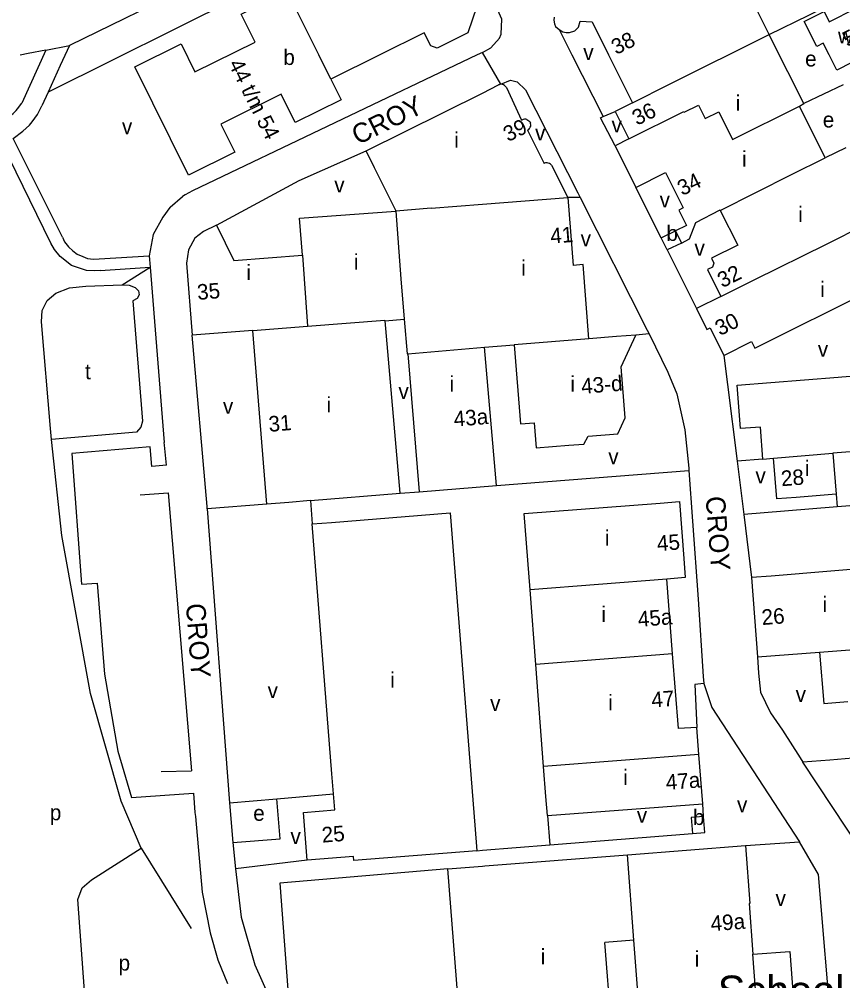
# Model space of a CAD drawing. Extents: x 157794 to 159375, y 380877 to 382306.
# Drawn here: x 157930.4 to 158143.1, y 381260.8 to 381509.2 of the extents above; entities that cross this region are included whole.
import ezdxf

# ---------------------------------------------------------------- set-up
doc = ezdxf.new("R2010")
doc.units = 0
for name, color, linetype in [('BLT_Basislijn', 7, 'Continuous'), ('BLT_Bebouwing', 7, 'Continuous'), ('BLT_Bebouwing_beschrifting', 7, 'Continuous'), ('BLT_Centroide', 7, 'Continuous'), ('BLT_Huisnummer', 7, 'Continuous'), ('BLT_Huisnummer_reeks', 7, 'Continuous'), ('BLT_Onderverdeling_panden', 7, 'Continuous'), ('BLT_Straatnaam', 7, 'Continuous'), ('BLT_Vlakafsluiter', 7, 'Continuous')]:
    doc.layers.add(name, color=color, linetype=linetype)

msp = doc.modelspace()

# ---------------------------------------------------------------- linework, layer by layer
at = {"layer": 'BLT_Basislijn'}
for p, q in [((158038.39, 381540.39), (157937.84, 381490.35)), ((157937.31, 381501.21), (157931.03, 381487.49)), ((157937.31, 381501.21), (157943.34, 381502.36)), ((157943.34, 381502.36), (157940.98, 381497.2)), ((157940.98, 381497.2), (157937.84, 381490.35)), ((157937.84, 381490.35), (157936.21, 381486.78)), ((158143.17, 381492.26), (158133.01, 381487.43)), ((158081.21, 381484.04), (158084.32, 381485.39)), ((157941.55, 381452.87), (157928.82, 381478.37)), ((158002.66, 381467.55), (158019.98, 381475.21)), ((157981.35, 381456.02), (158002.66, 381467.55)), ((158096.22, 381452.7), (158089.65, 381465.75)), ((157969.39, 381460.62), (157972.54, 381463.39)), ((158075.27, 381463.16), (158072.05, 381463.09)), ((157969.31, 381460.55), (157969.39, 381460.62)), ((157951.06, 381447.28), (157963.94, 381448.1)), ((158097.7, 381449.64), (158105.29, 381434.42)), ((157951.29, 381444.28), (157964.18, 381445.12)), ((158093.06, 381427.87), (158089.67, 381427.58)), ((158112.38, 381422.33), (158113.32, 381414.84)), ((158113.32, 381414.84), (158115.79, 381395.04)), ((157967.93, 381399.18), (157967.87, 381399.83)), ((157968.42, 381393.98), (157967.93, 381399.18)), ((158122.47, 381395.53), (158115.79, 381395.04)), ((158115.79, 381395.04), (158117.52, 381381.25)), ((158053.64, 381388.77), (158103.33, 381392.61)), ((157961.66, 381386.31), (157968.82, 381386.83)), ((157968.82, 381386.83), (157974.91, 381315.01)), ((158028.74, 381386.72), (158033.68, 381387.13)), ((158141.4, 381386.48), (158141.66, 381383.18)), ((157994.33, 381383.92), (157978.96, 381382.66)), ((158005.59, 381384.82), (158006.03, 381378.81)), ((157978.96, 381382.66), (157984.74, 381306.73)), ((158117.52, 381381.25), (158119.48, 381364.94)), ((158139.71, 381317.8), (158132.79, 381317.23)), ((158145.66, 381318.3), (158139.71, 381317.8)), ((157967.02, 381314.85), (157974.91, 381315.01)), ((157975.44, 381309.27), (157975.79, 381304.23)), ((157996.9, 381307.79), (158011.58, 381309.07)), ((157984.74, 381306.73), (157996.9, 381307.79)), ((157984.74, 381306.73), (157985.52, 381296.49)), ((158107.12, 381303.24), (158106.9, 381306.52)), ((157975.79, 381304.23), (157975.88, 381303.19)), ((158066.79, 381303.44), (158067.41, 381295.89)), ((158067.41, 381295.89), (158104.31, 381298.83)), ((158117.93, 381295.7), (158131.92, 381296.7)), ((157961.87, 381295.03), (157974.81, 381274.33)), ((157985.52, 381296.49), (157986.21, 381289.71)), ((158048.6, 381294.39), (158050, 381294.5)), ((158050, 381294.5), (158067.41, 381295.89)), ((158004.8, 381291.95), (157986.21, 381289.71)), ((158041.07, 381289.74), (157997.68, 381285.99)), ((157997.68, 381285.99), (158000.17, 381252.63))]:
    msp.add_line(p, q, dxfattribs=at)
for points in [[(158003.27, 381531.79), (157992.21, 381526.68), (157986.77, 381526.19), (157979.26, 381522.46), (157975.45, 381518.16), (157943.34, 381502.36)], [(158050, 381500.62), (158052.16, 381501.76), (158054.45, 381504.3), (158054.86, 381505.32), (158055.02, 381509.24), (158051.52, 381517.19), (158050, 381520.24)], [(158124.05, 381505.22), (158134.3, 381510.27), (158138.75, 381512.44), (158146.39, 381516.48), (158149.86, 381517.95)], [(158069.81, 381506.53), (158073.14, 381500), (158081.21, 381484.04)], [(157937.31, 381501.21), (157932.73, 381500.37), (157930.6, 381499.88)], [(158050, 381500.62), (158048.68, 381500), (157975.14, 381464.89), (157973.25, 381463.8)], [(158054.8, 381492.37), (158057.29, 381493.45), (158059.01, 381492.97), (158061.16, 381490.91), (158074.68, 381464.32), (158075.27, 381463.16)], [(157926.16, 381482.84), (157927.09, 381483.44), (157927.97, 381484.11), (157928.81, 381484.85), (157929.58, 381485.64), (157930.3, 381486.48), (157930.96, 381487.38), (157931.03, 381487.49)], [(157928.82, 381478.37), (157931.33, 381480.26), (157932.2, 381481.01), (157933.01, 381481.82), (157933.77, 381482.69), (157934.46, 381483.61), (157935.09, 381484.57), (157935.65, 381485.58), (157936.14, 381486.62), (157936.21, 381486.78)], [(158084.3, 381476.48), (158080.5, 381483.7), (158081.21, 381484.04)], [(157951.29, 381444.28), (157949.71, 381444.16), (157947.76, 381444.27), (157943.92, 381445.59), (157940.99, 381447.89), (157939.52, 381449.69), (157938.6, 381451.33), (157925.97, 381477.12)], [(157973.25, 381463.8), (157972.54, 381463.39)], [(158075.27, 381463.16), (158092.57, 381428.88), (158093.06, 381427.87)], [(157969.31, 381460.55), (157967.45, 381458.06), (157964.98, 381453.58), (157963.94, 381448.1)], [(158101.42, 381451.35), (158103.52, 381452.47), (158105.1, 381456.69)], [(157941.55, 381452.87), (157942.12, 381451.72), (157943.09, 381450.41), (157944.22, 381449.32), (157945.4, 381448.53), (157946.78, 381447.89), (157948.06, 381447.4), (157949.56, 381447.17), (157951.06, 381447.28)], [(157963.94, 381448.1), (157964.18, 381445.12)], [(157964.18, 381445.12), (157967.87, 381399.83)], [(157938.74, 381400.62), (157938.43, 381403.46), (157936.12, 381430.99), (157936.32, 381433.91), (157937.6, 381436.5), (157939.85, 381438.45), (157943.42, 381439.81), (157947.59, 381440.22), (157957.02, 381440.58)], [(157957.02, 381440.58), (157958.82, 381440.48), (157960.33, 381439.89), (157961.23, 381439.05), (157961.36, 381437.95), (157960.87, 381437), (157959.77, 381436.44), (157962.27, 381405.36), (157961.83, 381403.8), (157960.71, 381402.53), (157938.74, 381400.62)], [(157978.96, 381382.66), (157978.91, 381383.3), (157975.08, 381427.53)], [(158093.06, 381427.87), (158097.88, 381417.99), (158100.2, 381412.38), (158102.25, 381403.15), (158103.29, 381393.18), (158103.33, 381392.61)], [(157961.87, 381295.03), (157956.73, 381307.19), (157948.8, 381334.96), (157941.39, 381375.79), (157938.74, 381400.62)], [(157968.42, 381393.98), (157964.61, 381393.63), (157964.21, 381398.72), (157943.96, 381397.01), (157946.5, 381363.24), (157950.53, 381363.53), (157952.44, 381340.02), (157955.85, 381320.09), (157959.36, 381308.17), (157975.44, 381309.27)], [(158103.33, 381392.61), (158104.31, 381379.54), (158105.7, 381359.33), (158107, 381339.41), (158107.22, 381337.56)], [(158176.53, 381386.02), (158175.62, 381385.95), (158151.51, 381383.98), (158141.66, 381383.18)], [(158141.66, 381383.18), (158128.03, 381382.06), (158117.52, 381381.25)], [(158121.05, 381344.44), (158121.31, 381340.23), (158121.84, 381335.38), (158124.43, 381329.99), (158127.51, 381325.51)], [(158107.22, 381337.56), (158104.88, 381337.33), (158105.39, 381326.23)], [(158107.22, 381337.56), (158109.27, 381331.34), (158131.92, 381296.7)], [(158127.51, 381325.51), (158132.05, 381318.37), (158132.79, 381317.23)], [(158150.01, 381294.53), (158147.94, 381294.35), (158132.79, 381317.23)], [(157985.52, 381296.49), (157997.79, 381297.48), (157996.9, 381307.79)], [(157975.88, 381303.19), (157977.67, 381283.7), (157979.73, 381273.14), (157981.67, 381266.17), (157984.15, 381260.12)], [(158133.87, 381234.19), (158137.53, 381234.99), (158138.64, 381235.68), (158140.56, 381238.52), (158140.35, 381246.06), (158136.8, 381288.28), (158131.92, 381296.7)], [(157950.66, 381211.02), (157945.55, 381281.8), (157946.65, 381284.77), (157949.06, 381286.82), (157961.87, 381295.03)], [(157986.21, 381289.71), (157987.72, 381277.21), (157991.22, 381264.9), (157995.18, 381256.07), (157997.35, 381252.43)]]:
    msp.add_lwpolyline(points, dxfattribs=at)
at = {"layer": 'BLT_Bebouwing'}
for p, q in [((158124.03, 381505.25), (158120.7, 381511.97)), ((158124.05, 381505.22), (158124.03, 381505.25)), ((158050, 381490.12), (158054.19, 381492.21)), ((158054.32, 381492.26), (158054.19, 381492.21)), ((158054.44, 381492.31), (158054.32, 381492.26)), ((158054.8, 381492.37), (158054.44, 381492.31)), ((158019.98, 381475.21), (158050, 381490.12)), ((158088.8, 381487.61), (158084.32, 381485.39)), ((158084.32, 381485.39), (158087.87, 381478.26)), ((158131.88, 381486.74), (158133.01, 381487.43)), ((158138.55, 381473.36), (158131.88, 381486.74)), ((158061.68, 381480.54), (158065.97, 381471.93)), ((158087.87, 381478.26), (158084.3, 381476.48)), ((158084.3, 381476.48), (158089.65, 381465.75)), ((158143.85, 381476), (158138.55, 381473.36)), ((158067.86, 381471.46), (158072.05, 381463.09)), ((158089.65, 381465.75), (158097.29, 381469.56)), ((158072.05, 381463.09), (158073.49, 381445.55)), ((158100.73, 381459.87), (158102.7, 381455.92)), ((158111.45, 381459.81), (158115.95, 381450.84)), ((158096.22, 381452.7), (158099.89, 381454.52)), ((158099.89, 381454.52), (158101.42, 381451.35)), ((158097.7, 381449.64), (158096.22, 381452.7)), ((158111.61, 381437.56), (158105.29, 381434.42)), ((158124.88, 381426.41), (158145.93, 381436.91)), ((158024.86, 381431.25), (158029.84, 381431.67)), ((158028.74, 381386.72), (158024.86, 381431.25)), ((157990.75, 381428.77), (157975.08, 381427.53)), ((157994.33, 381383.92), (157990.75, 381428.77)), ((158112.38, 381422.33), (158119.54, 381425.9)), ((158119.54, 381425.9), (158120.4, 381424.17)), ((158120.4, 381424.17), (158124.88, 381426.41)), ((158050.52, 381424.44), (158058.22, 381425.09)), ((158053.64, 381388.77), (158050.52, 381424.44)), ((158030.75, 381422.78), (158033.68, 381387.13)), ((158033.68, 381387.13), (158053.64, 381388.77)), ((158005.59, 381384.82), (158028.74, 381386.72)), ((158011.17, 381314.27), (158006.03, 381378.81)), ((158099.14, 381345.23), (158097.65, 381364.5)), ((158119.48, 381364.94), (158121.05, 381344.44)), ((158063.81, 381342.49), (158062.34, 381361.77)), ((158121.05, 381344.44), (158137.07, 381345.67)), ((158065.82, 381316.14), (158063.81, 381342.49)), ((158105.93, 381319.23), (158105.39, 381326.23)), ((158106.9, 381306.52), (158105.93, 381319.23)), ((158066.79, 381303.44), (158106.9, 381306.52)), ((158087.46, 381293.33), (158117.93, 381295.7)), ((158050.63, 381290.48), (158087.46, 381293.33)), ((158041.07, 381289.74), (158050, 381290.43)), ((158050, 381290.43), (158050.63, 381290.48)), ((158089.11, 381271.27), (158081.63, 381270.7))]:
    msp.add_line(p, q, dxfattribs=at)
for points in [[(157999.62, 381516.43), (158037.28, 381535.18), (158048.56, 381512.44), (158046.25, 381505.68), (158038.33, 381501.75), (158036.66, 381502.3), (158034.98, 381505.69), (158023.52, 381500), (158010.89, 381493.73)], [(157960.27, 381496.92), (157972.18, 381502.82), (157975.79, 381495.58), (157991.35, 381503.27), (157987.74, 381510.53), (157999.62, 381516.43)], [(158149.49, 381500), (158145.43, 381497.97), (158141.58, 381496.05), (158139.58, 381500), (158138.06, 381502.99), (158136.36, 381502.13), (158133.12, 381508.57), (158133.82, 381508.92), (158138.28, 381511.17), (158139.61, 381508.53), (158146.37, 381511.93), (158148.69, 381507.31), (158147.48, 381506.7), (158150.58, 381500.54), (158149.49, 381500)], [(158068.55, 381509.69), (158068.49, 381508.93), (158068.61, 381508.03), (158068.89, 381507.34), (158069.81, 381506.53)], [(158069.81, 381506.53), (158070.76, 381505.96), (158071.65, 381505.79), (158072.47, 381505.76), (158073.86, 381506.17), (158074.8, 381507.1), (158075.22, 381508.67), (158078.39, 381508.5), (158082.59, 381500), (158088.8, 381487.61)], [(158133.01, 381487.43), (158124.76, 381503.79), (158124.05, 381505.22)], [(158010.89, 381493.73), (158013.5, 381488.4), (158001.64, 381482.54), (157998.04, 381489.79), (157982.49, 381482.09), (157986.08, 381474.85), (157974.14, 381468.94), (157960.27, 381496.92)], [(158056.2, 381491.53), (158056.01, 381491.82), (158055.76, 381492.06), (158055.47, 381492.24), (158055.14, 381492.34), (158054.8, 381492.37)], [(158056.2, 381491.53), (158059.62, 381484.25), (158060.15, 381483.11)], [(158061.53, 381483.3), (158061.2, 381483.38), (158060.85, 381483.38), (158060.51, 381483.3), (158060.21, 381483.14), (158060.15, 381483.11)], [(158061.53, 381483.3), (158062.26, 381482.74), (158062.45, 381482.36)], [(158061.68, 381480.54), (158061.97, 381480.73), (158062.21, 381480.97), (158062.39, 381481.27), (158062.49, 381481.6), (158062.52, 381481.94), (158062.47, 381482.29), (158062.45, 381482.36)], [(158027.64, 381459.62), (158027.62, 381459.79), (158022.18, 381470.77), (158019.98, 381475.21)], [(158067.86, 381471.46), (158067.64, 381471.72), (158067.36, 381471.92), (158067.04, 381472.04), (158066.7, 381472.09), (158066.35, 381472.07), (158066.03, 381471.96), (158065.97, 381471.93)], [(158097.29, 381469.56), (158101.84, 381460.42), (158100.73, 381459.87)], [(158003.58, 381448.25), (158002.79, 381457.83), (158027.64, 381459.62)], [(158105.1, 381456.69), (158111.38, 381459.96), (158111.45, 381459.81)], [(157981.35, 381456.02), (157977.96, 381454.32), (157975.79, 381452.6), (157974.07, 381449.63), (157973.61, 381446.16), (157975.08, 381427.53)], [(157981.35, 381456.02), (157985.85, 381446.85), (158003.58, 381448.25)], [(158102.7, 381455.92), (158099.89, 381454.52)], [(158101.42, 381451.35), (158097.7, 381449.64)], [(158115.95, 381450.84), (158109.14, 381447.45), (158109.79, 381446.15), (158109.45, 381445.15), (158108.15, 381444.5), (158111.61, 381437.56)], [(158077.5, 381426.61), (158076.03, 381445.79), (158073.49, 381445.55)], [(158105.29, 381434.42), (158108, 381429.04), (158108.82, 381429.47), (158112.38, 381422.33)], [(158029.84, 381431.67), (158030.62, 381422.77), (158030.75, 381422.78)], [(158058.22, 381425.09), (158059.84, 381404.67), (158063.35, 381404.92), (158063.88, 381398.45), (158072.32, 381399.11), (158076.25, 381399.42), (158077.3, 381401.47), (158085.02, 381402.08), (158086.86, 381406.18), (158085.81, 381419.42), (158089.67, 381427.58)], [(158089.67, 381427.58), (158084.68, 381427.18), (158077.5, 381426.61)], [(158122.47, 381395.53), (158121.82, 381403.82), (158116.65, 381403.44), (158115.81, 381414.69), (158141.9, 381416.71), (158142.81, 381416.78)], [(158176.85, 381399.89), (158171.86, 381399.51), (158140.55, 381397.1)], [(158140.55, 381397.1), (158141.4, 381386.48)], [(158122.47, 381395.53), (158125.21, 381395.77)], [(158141.4, 381386.48), (158131.05, 381385.66), (158126.06, 381385.26), (158125.21, 381395.77)], [(158005.59, 381384.82), (158000, 381384.36), (157994.33, 381383.92)], [(158062.34, 381361.77), (158060.83, 381381.52), (158095.94, 381384.2), (158100.92, 381384.58), (158102.04, 381369.88), (158102.41, 381364.93), (158097.65, 381364.5)], [(158006.03, 381378.81), (158011.02, 381379.2), (158041.65, 381381.64), (158048.08, 381300.96), (158048.6, 381294.39)], [(158156.07, 381347.21), (158154.4, 381367.78), (158124.55, 381365.28), (158119.48, 381364.94)], [(158105.39, 381326.23), (158100.63, 381325.96), (158099.14, 381345.23)], [(158137.07, 381345.67), (158138.15, 381332.39), (158144.43, 381332.9)], [(158011.58, 381309.07), (158011.17, 381314.27)], [(158066.79, 381303.44), (158066.41, 381308.43), (158065.82, 381316.14)], [(158004.8, 381291.95), (158003.82, 381304.29), (158011.91, 381304.93), (158011.58, 381309.07)], [(158107.12, 381303.24), (158103.93, 381302.95), (158104.31, 381298.83)], [(158104.31, 381298.83), (158107.49, 381299.13), (158107.12, 381303.24)], [(158048.6, 381294.39), (158016.83, 381291.86), (158016.74, 381292.9), (158004.8, 381291.95)], [(158117.93, 381295.7), (158119.04, 381280.74), (158118.88, 381280.73)], [(158054.79, 381237.69), (158045.23, 381236.94), (158041.07, 381289.74)], [(158118.88, 381280.73), (158119.84, 381267.68)], [(158076.2, 381239.39), (158083.99, 381239.99), (158083.23, 381250), (158081.63, 381270.7)], [(158090.89, 381248.22), (158090.76, 381250), (158089.11, 381271.27)], [(158119.84, 381267.68), (158129.43, 381268.39), (158130.79, 381250), (158130.97, 381247.6), (158128.29, 381247.4), (158128.71, 381241.9), (158111.47, 381240.57), (158110.77, 381249.75)]]:
    msp.add_lwpolyline(points, dxfattribs=at)
at = {"layer": 'BLT_Onderverdeling_panden'}
for p, q in [((158098.36, 381492.38), (158124.03, 381505.25)), ((158088.8, 381487.61), (158098.36, 381492.38)), ((158087.87, 381478.26), (158102.02, 381485.31)), ((158129.88, 381469.08), (158138.55, 381473.36)), ((158111.45, 381459.81), (158129.88, 381469.08)), ((158050, 381461.37), (158072.05, 381463.09)), ((158036.82, 381460.34), (158050, 381461.37)), ((158036.82, 381460.34), (158027.64, 381459.62)), ((158138.84, 381451.11), (158152.81, 381458.07)), ((158120.38, 381441.93), (158138.84, 381451.11)), ((158003.58, 381448.25), (158004.86, 381429.88)), ((158113.3, 381438.41), (158120.38, 381441.93)), ((158111.61, 381437.56), (158113.3, 381438.41)), ((157990.75, 381428.77), (158004.86, 381429.88)), ((158077.5, 381426.61), (158058.22, 381425.09)), ((158030.75, 381422.78), (158050.52, 381424.44)), ((158125.21, 381395.77), (158140.55, 381397.1)), ((158097.65, 381364.5), (158062.34, 381361.77)), ((158099.14, 381345.23), (158063.81, 381342.49)), ((158105.93, 381319.23), (158065.82, 381316.14)), ((158089.11, 381271.27), (158087.46, 381293.33))]:
    msp.add_line(p, q, dxfattribs=at)
for points in [[(158010.89, 381493.73), (158007.78, 381500), (157999.62, 381516.43)], [(158102.02, 381485.31), (158102.1, 381485.15), (158105.82, 381487), (158107.54, 381483.52), (158111.09, 381485.28), (158114.63, 381478.14), (158131.88, 381486.74)], [(158027.64, 381459.62), (158028.93, 381442.09), (158029.84, 381431.67)], [(158004.86, 381429.88), (158024.84, 381431.47), (158024.86, 381431.25)], [(158142.81, 381416.78), (158172.23, 381419.07)], [(158137.07, 381345.67), (158156.07, 381347.17), (158156.07, 381347.21)], [(158110.77, 381249.75), (158121.11, 381250.55), (158119.84, 381267.68)]]:
    msp.add_lwpolyline(points, dxfattribs=at)
at = {"layer": 'BLT_Vlakafsluiter'}
for p, q in [((158054.8, 381492.37), (158050, 381500.62)), ((157957.02, 381440.58), (157964.18, 381445.12))]:
    msp.add_line(p, q, dxfattribs=at)

# ---------------------------------------------------------------- texts
at = {"layer": 'BLT_Bebouwing_beschrifting'}
msp.add_text('School', height=8, dxfattribs=at).set_placement((158110.79, 381254.12))
at = {"layer": 'BLT_Centroide'}
for s, p in [('w', (158141.84, 381502.92)), ('b', (157998.6, 381497.37)), ('v', (158076.07, 381498.65)), ('e', (158133.35, 381496.98)), ('i', (158115.45, 381485.53)), ('v', (158083.37, 381479.93)), ('e', (158137.92, 381481.22)), ('v', (157956.92, 381479.49)), ('v', (158063.62, 381477.88)), ('i', (158042.75, 381476)), ('i', (158117.08, 381471.12)), ('v', (158011.76, 381464.45)), ('v', (158095.79, 381460.57)), ('i', (158131.59, 381456.78)), ('b', (158097.53, 381451.91)), ('v', (158075.38, 381450.53)), ('v', (158104.79, 381448.11)), ('i', (158016.8, 381444.53)), ('i', (157989.05, 381441.78)), ('i', (158060.05, 381442.94)), ('i', (158137.23, 381437.41)), ('v', (158136.64, 381421.98)), ('t', (157947.4, 381416.17)), ('i', (158041.51, 381413)), ('i', (158072.74, 381413)), ('v', (158028.33, 381411.07)), ('i', (158009.75, 381407.59)), ('v', (157983.01, 381407.26)), ('v', (158082.52, 381394.24)), ('i', (158133.3, 381391.19)), ('v', (158120.53, 381389.3)), ('i', (158081.62, 381373.19)), ('i', (158137.85, 381356.03)), ('i', (158080.73, 381353.5)), ('i', (158026.2, 381336.5)), ('v', (157994.54, 381333.81)), ('i', (158082.48, 381330.69)), ('v', (158130.91, 381332.83)), ('v', (158052, 381330.5)), ('i', (158086.36, 381311.34)), ('v', (158115.77, 381304.34)), ('p', (157938.29, 381302.25)), ('e', (157990.83, 381302.11)), ('v', (158089.9, 381301.6)), ('b', (158104.39, 381301.03)), ('v', (158000.45, 381296.12)), ('v', (158125.73, 381280.12)), ('i', (158065.09, 381265.05)), ('i', (158104.86, 381264.47)), ('p', (157956.06, 381263.42)), ('b', (158124.09, 381256.81))]:
    msp.add_text(s, height=4, dxfattribs=at).set_placement(p)
at = {"layer": 'BLT_Huisnummer'}
for s, rotation, p in [('52', 26.5312, (158144.28, 381501.89)), ('38', 26.4691, (158084.55, 381499.91)), ('36', 26.4074, (158089.94, 381481.63)), ('39', 26.4141, (158056.65, 381477.41)), ('34', 26.4707, (158101.62, 381463.47)), ('41', 4.495, (158067.69, 381451.19)), ('32', 26.4529, (158111.97, 381439.69)), ('35', 4.5245, (157976.49, 381436.67)), ('30', 26.5074, (158111.36, 381427.3)), ('43a', 4.495, (158042.75, 381403.93)), ('31', 4.6962, (157994.94, 381402.59)), ('28', 4.4729, (158127.27, 381388.53)), ('45', 4.4299, (158095.24, 381371.76)), ('45a', 4.4299, (158090.3, 381352.21)), ('26', 4.4729, (158122.27, 381352.67)), ('47', 4.3956, (158093.8, 381331.36)), ('47a', 4.3864, (158097.51, 381310.06)), ('25', 4.5544, (158008.67, 381296.46)), ('49a', 4.225, (158109.09, 381273.58))]:
    msp.add_text(s, height=4, rotation=rotation, dxfattribs=at).set_placement(p)
at = {"layer": 'BLT_Huisnummer_reeks'}
for s, rotation, p in [('44 t/m 54', 296.4256, (157984.34, 381497.67)), ('43-d', 4.495, (158075.67, 381412.4))]:
    msp.add_text(s, height=4, rotation=rotation, dxfattribs=at).set_placement(p)
at = {"layer": 'BLT_Straatnaam'}
for rotation, p in [(26.3685, (158017.85, 381476.62)), (274.309, (158107.65, 381385.81)), (274.309, (157973.43, 381358.13))]:
    msp.add_text('CROY', height=5, rotation=rotation, dxfattribs=at).set_placement(p)

doc.saveas('drawing.dxf')
